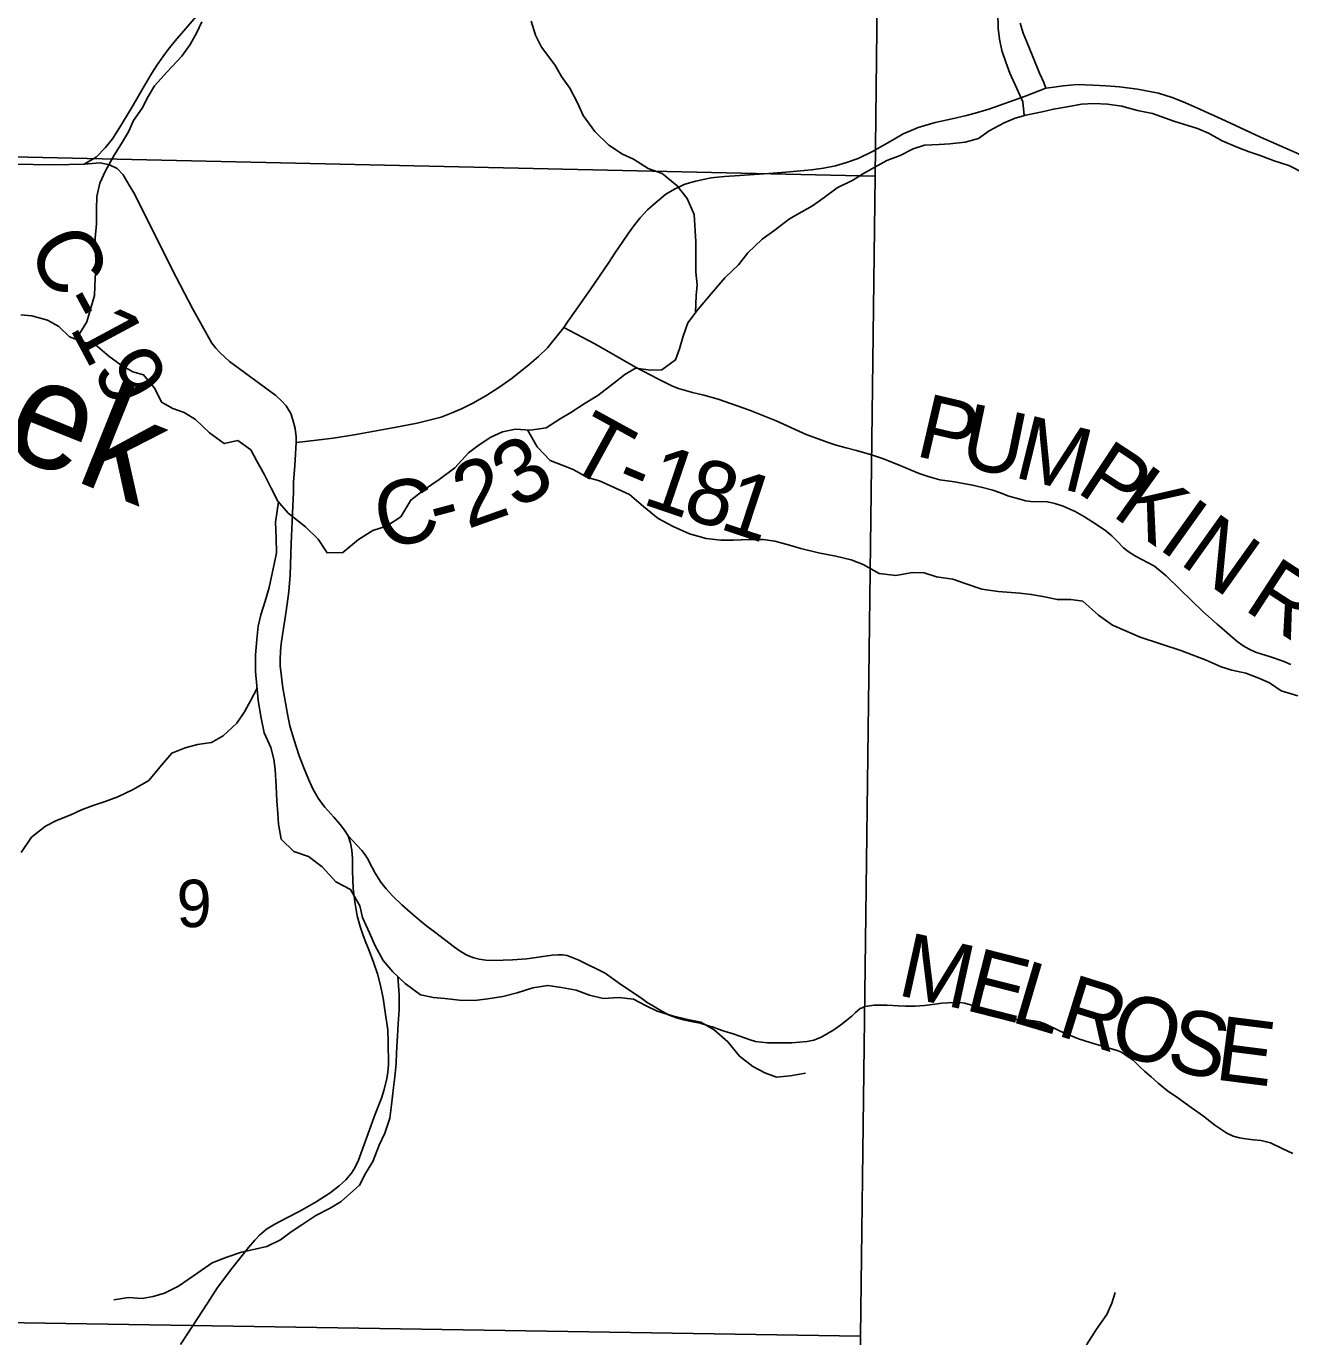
# Model space of a CAD drawing. Extents: x 0 to 191, y 0 to 55.
# Drawn here: x 188.627 to 189.747, y 50.382 to 51.542 of the extents above; entities that cross this region are included whole.
import ezdxf

# ---------------------------------------------------------------- set-up
doc = ezdxf.new("R2010")
doc.units = 0
for name, color, linetype in [('GM_X_Corporation', 7, 'Continuous'), ('GM_X_County_Road', 7, 'Continuous'), ('GM_X_County_Road_Text', 7, 'Continuous'), ('GM_X_Minor_River', 7, 'Continuous'), ('GM_X_Minor_River_Text', 7, 'Continuous'), ('GM_X_Section_Text', 7, 'Continuous'), ('GM_X_State_Route', 7, 'Continuous'), ('GM_X_Township_Road', 7, 'Continuous'), ('GM_X_Township_Road_Text', 7, 'Continuous')]:
    doc.layers.add(name, color=color, linetype=linetype)

msp = doc.modelspace()

# ---------------------------------------------------------------- linework, layer by layer
at = {"layer": 'GM_X_Corporation'}
for points in [[(188.3785, 52.4395), (189.3902, 52.4217), (189.3789, 51.4094), (188.3652, 51.4321)], [(189.3789, 51.4094), (189.3658, 50.3822), (188.3474, 50.3984), (188.3652, 51.4321)], [(188.3474, 50.3984), (189.3658, 50.3822), (189.3602, 49.3699), (188.3312, 49.3807)]]:
    msp.add_lwpolyline(points, close=True, dxfattribs=at)
at = {"layer": 'GM_X_County_Road'}
for points in [[(188.8662, 51.1734), (188.8768, 51.1748), (188.8989, 51.1775), (188.9177, 51.1804), (188.9534, 51.1868), (188.9732, 51.1906), (188.9947, 51.196), (189.0035, 51.1994), (189.0127, 51.2033), (189.0226, 51.2083), (189.0341, 51.2148), (189.0457, 51.2221), (189.0574, 51.2306), (189.0725, 51.2427), (189.0807, 51.2497), (189.0886, 51.2574), (189.1031, 51.2752), (189.1068, 51.2806), (189.127, 51.3095), (189.143, 51.3328), (189.1484, 51.3411), (189.1554, 51.3515), (189.1603, 51.359), (189.1659, 51.3666), (189.1707, 51.3725), (189.1773, 51.3796), (189.1862, 51.3873), (189.1936, 51.3933), (189.201, 51.3979), (189.2096, 51.4019), (189.2144, 51.4034), (189.22, 51.405), (189.2266, 51.4065), (189.2337, 51.4079), (189.2454, 51.4091), (189.259, 51.41), (189.2846, 51.4118), (189.2996, 51.413), (189.3223, 51.415), (189.333, 51.4164), (189.3436, 51.4186), (189.3535, 51.4215), (189.3637, 51.4251), (189.3765, 51.4311), (189.394, 51.4412), (189.4037, 51.4467), (189.4105, 51.4497), (189.4168, 51.4524), (189.4318, 51.4568), (189.4468, 51.46), (189.4595, 51.463), (189.4693, 51.4657), (189.4793, 51.4688), (189.5111, 51.48), (189.53, 51.4871), (189.5368, 51.4882), (189.5451, 51.4894), (189.5576, 51.4905), (189.5715, 51.49), (189.5834, 51.4894), (189.5952, 51.4885), (189.611, 51.4863), (189.6296, 51.4828), (189.6418, 51.479), (189.6515, 51.475), (189.6634, 51.4698), (189.689, 51.4583), (189.7198, 51.444), (189.7462, 51.4323), (189.7621, 51.4253)], [(188.6786, 51.4199), (188.6926, 51.4212), (188.7011, 51.4195), (188.7077, 51.4162), (188.7132, 51.4105), (188.7185, 51.4014), (188.7233, 51.3931), (188.7564, 51.3268), (188.7744, 51.2922), (188.7916, 51.2615), (188.795, 51.257), (188.7989, 51.2528), (188.8072, 51.2452), (188.8482, 51.2152), (188.8532, 51.2105), (188.8574, 51.206), (188.8614, 51.1993), (188.8634, 51.1935), (188.8653, 51.186), (188.8661, 51.1785), (188.8662, 51.1734), (188.8649, 51.1531), (188.864, 51.1384), (188.8638, 51.1296), (188.8632, 51.1175), (188.8626, 51.1036), (188.8617, 51.084), (188.8608, 51.056), (188.8596, 51.0416), (188.8575, 51.0241), (188.8541, 51.0031), (188.8529, 50.9953), (188.8523, 50.9888), (188.852, 50.9815), (188.8522, 50.9757), (188.8545, 50.9564), (188.8574, 50.9398), (188.8588, 50.9314), (188.8607, 50.9228), (188.8642, 50.9109), (188.869, 50.8961), (188.8731, 50.8854), (188.8772, 50.8755), (188.8811, 50.8668), (188.8856, 50.8586), (188.8887, 50.8545), (188.8916, 50.8508), (188.8997, 50.8419), (188.9051, 50.8354), (188.9091, 50.8304), (188.9122, 50.8254), (188.9144, 50.8188), (188.9154, 50.8127), (188.916, 50.8051), (188.9162, 50.7943), (188.9168, 50.7787), (188.9181, 50.7669), (188.9202, 50.7545), (188.923, 50.7449), (188.9256, 50.7369), (188.9279, 50.7309), (188.9304, 50.7253), (188.9351, 50.7126), (188.9381, 50.7031), (188.941, 50.6927), (188.9432, 50.6816), (188.9454, 50.667), (188.9473, 50.6536), (188.9478, 50.6431), (188.9479, 50.6225), (188.9474, 50.6159), (188.9465, 50.6105), (188.9442, 50.6007), (188.9417, 50.5929), (188.9363, 50.5788), (188.9214, 50.5381), (188.9183, 50.5314), (188.9153, 50.5267), (188.9101, 50.5208), (188.9043, 50.5155), (188.8964, 50.5093), (188.8839, 50.5012), (188.8696, 50.493), (188.8581, 50.4872), (188.8474, 50.4815), (188.8399, 50.4771), (188.8337, 50.4717), (188.8296, 50.4674), (188.8239, 50.4608), (188.8093, 50.4422), (188.7966, 50.4254), (188.7877, 50.4114), (188.77, 50.3844), (188.7638, 50.3749)]]:
    msp.add_lwpolyline(points, dxfattribs=at)
at = {"layer": 'GM_X_Minor_River'}
for points in [[(188.6716, 51.2649), (188.6809, 51.2804), (188.6846, 51.2937), (188.6877, 51.3036), (188.6884, 51.3191), (188.6891, 51.3301), (188.6887, 51.3404), (188.6883, 51.3544), (188.6894, 51.367), (188.6894, 51.3803), (188.6897, 51.3913), (188.6924, 51.403), (188.6973, 51.4141), (188.7052, 51.4278), (188.7116, 51.4384), (188.7177, 51.4487), (188.7222, 51.4586), (188.7298, 51.4696), (188.7351, 51.4799), (188.7407, 51.4894), (188.7521, 51.5016), (188.765, 51.5156), (188.7725, 51.5259), (188.7782, 51.5366), (188.7827, 51.5461)], [(189.2198, 51.2887), (189.2204, 51.3037), (189.2212, 51.3132), (189.22, 51.3242), (189.2199, 51.3512), (189.2184, 51.3755), (189.2123, 51.3895), (189.2035, 51.4009), (189.1902, 51.4118), (189.1777, 51.416), (189.1647, 51.4243), (189.1552, 51.4288), (189.1431, 51.4367), (189.1305, 51.4489), (189.1203, 51.4629), (189.1153, 51.4742), (189.1084, 51.4871), (189.1012, 51.4977), (189.0951, 51.508), (189.0833, 51.5235), (189.078, 51.5341), (189.0742, 51.5466)], [(189.5106, 51.4629), (189.5096, 51.4751), (189.5042, 51.4869), (189.4981, 51.5005), (189.4943, 51.5104), (189.4909, 51.5206), (189.4889, 51.5305), (189.4878, 51.5403), (189.4874, 51.5536)], [(189.2662, 51.3415), (189.2787, 51.3537), (189.289, 51.3609), (189.303, 51.3716), (189.314, 51.3777), (189.3234, 51.383), (189.3337, 51.3903), (189.345, 51.399), (189.3591, 51.4059), (189.3685, 51.4116), (189.3784, 51.4174), (189.389, 51.4231), (189.4008, 51.4277), (189.4125, 51.4334), (189.4224, 51.4369), (189.4353, 51.4373), (189.4448, 51.4381), (189.4584, 51.4393), (189.4702, 51.4427), (189.4796, 51.4496), (189.4929, 51.4565), (189.5028, 51.4607), (189.5122, 51.4633), (189.5266, 51.4664), (189.5365, 51.4687), (189.5486, 51.4707), (189.5615, 51.473), (189.5722, 51.4738), (189.5843, 51.4731), (189.5972, 51.4712), (189.6109, 51.4675), (189.6242, 51.4648), (189.6431, 51.4581)], [(189.6431, 51.4581), (189.664, 51.4516), (189.6739, 51.4475), (189.6861, 51.4405), (189.6998, 51.4346), (189.71, 51.4309), (189.7195, 51.4276), (189.7321, 51.4229), (189.745, 51.4189), (189.7594, 51.4115)], [(188.6224, 51.2867), (188.6323, 51.2856), (188.646, 51.2818), (188.6562, 51.2761), (188.6657, 51.2671), (188.6783, 51.2625), (188.69, 51.2588), (188.7003, 51.2501), (188.7113, 51.2421), (188.7216, 51.2361), (188.7311, 51.2335), (188.741, 51.2214), (188.7471, 51.2092), (188.7569, 51.2036), (188.7672, 51.2002), (188.7771, 51.1938), (188.7896, 51.182), (188.8025, 51.1726), (188.8147, 51.1753), (188.8261, 51.167), (188.831, 51.1575), (188.8383, 51.145), (188.844, 51.1332), (188.8501, 51.1215), (188.8592, 51.1109), (188.8744, 51.0988), (188.8858, 51.0878), (188.8938, 51.0757), (188.9075, 51.0761), (188.9215, 51.0876), (188.934, 51.0956), (188.9461, 51.0994), (188.959, 51.1078), (188.9677, 51.1226), (188.9798, 51.1318), (188.9927, 51.1409), (189.0067, 51.1512), (189.0189, 51.1645), (189.0283, 51.1714), (189.0386, 51.1783), (189.0488, 51.1829), (189.0605, 51.1852), (189.0738, 51.1845), (189.0875, 51.1864), (189.1, 51.1944), (189.1095, 51.2001), (189.122, 51.2085), (189.1333, 51.215), (189.1474, 51.2261), (189.1572, 51.2337), (189.1667, 51.2394), (189.1803, 51.2376), (189.1898, 51.238), (189.2019, 51.2467), (189.2057, 51.2566), (189.2087, 51.2676), (189.2129, 51.2794), (189.222, 51.2916), (189.2337, 51.3053), (189.2458, 51.3194), (189.2579, 51.3308), (189.2662, 51.3415)], [(189.0709, 51.1846), (189.0796, 51.1697), (189.091, 51.1576), (189.1016, 51.1534), (189.1115, 51.1497), (189.124, 51.1425), (189.1346, 51.1395), (189.1476, 51.1338), (189.1612, 51.1274), (189.1738, 51.1168), (189.1867, 51.1062), (189.2, 51.0991), (189.2144, 51.0927), (189.2292, 51.0885), (189.2421, 51.0871), (189.2535, 51.0871), (189.2668, 51.0875), (189.2797, 51.0876), (189.29, 51.0861), (189.3029, 51.0827), (189.3131, 51.0797), (189.3287, 51.0759), (189.3439, 51.073), (189.3575, 51.0696), (189.3682, 51.0654), (189.3822, 51.0575), (189.397, 51.0557), (189.4118, 51.0584), (189.4221, 51.058), (189.4331, 51.0546), (189.4475, 51.0524), (189.4585, 51.0486), (189.4733, 51.0438), (189.4878, 51.0415), (189.5067, 51.0401), (189.517, 51.039), (189.5272, 51.0371), (189.5401, 51.0345), (189.5519, 51.0345), (189.5625, 51.033), (189.5766, 51.0206), (189.5888, 51.0119), (189.5998, 51.007), (189.6134, 51.0013), (189.6495, 50.9893)], [(188.8506, 51.1209), (188.8479, 51.1029), (188.8486, 51.0892), (188.8487, 51.0759), (188.8468, 51.0657), (188.8445, 51.055), (188.8423, 51.0452), (188.8389, 51.033), (188.8348, 51.0209), (188.8325, 51.011), (188.8314, 50.9992), (188.8303, 50.9855), (188.8303, 50.9707), (188.8315, 50.9582), (188.8326, 50.9453), (188.835, 50.9309), (188.838, 50.9165), (188.8437, 50.9036), (188.8464, 50.8933), (188.8476, 50.8839), (188.8484, 50.8694), (188.8492, 50.8562), (188.8499, 50.8451), (188.8507, 50.8357), (188.853, 50.8224), (188.8641, 50.8114), (188.877, 50.8069), (188.8891, 50.7978), (188.9013, 50.7846), (188.9142, 50.7778), (188.9226, 50.7634), (188.9249, 50.7531), (188.931, 50.7395), (188.9363, 50.7278), (188.9432, 50.7149), (188.9519, 50.705), (188.9626, 50.6944), (188.9763, 50.6846), (188.9877, 50.682), (188.9979, 50.6813), (189.0108, 50.6798), (189.0241, 50.6794), (189.0359, 50.681), (189.0491, 50.6829), (189.062, 50.6864), (189.0757, 50.6906), (189.089, 50.6929), (189.1011, 50.6911), (189.114, 50.6885), (189.1258, 50.6843), (189.1379, 50.6813), (189.152, 50.6821), (189.1649, 50.6807), (189.1755, 50.675), (189.1858, 50.6701), (189.1994, 50.666), (189.2127, 50.6626), (189.2245, 50.6603), (189.2363, 50.6535), (189.2484, 50.643), (189.2587, 50.6301), (189.2705, 50.621), (189.2811, 50.6154), (189.2914, 50.6116), (189.3035, 50.6128), (189.3172, 50.6151)], [(189.6495, 50.9893), (189.6717, 50.9809), (189.685, 50.975), (189.6945, 50.972), (189.707, 50.9692), (189.7184, 50.9648), (189.7279, 50.9607), (189.7382, 50.9536), (189.753, 50.9493)], [(188.8317, 50.956), (188.8258, 50.9449), (188.8205, 50.935), (188.8137, 50.9251), (188.8016, 50.9137), (188.7914, 50.908), (188.7788, 50.906), (188.7679, 50.9033), (188.7561, 50.8984), (188.7455, 50.8862), (188.7357, 50.8744), (188.722, 50.8664), (188.7084, 50.8599), (188.697, 50.8557), (188.6856, 50.8518), (188.6761, 50.8484), (188.6667, 50.8438), (188.6542, 50.8388), (188.6443, 50.8339), (188.6318, 50.824), (188.6227, 50.8106)], [(188.9563, 50.7007), (188.9573, 50.6845), (188.9573, 50.6713), (188.9566, 50.6587), (188.9559, 50.6481), (188.9551, 50.6333), (188.9548, 50.6238), (188.9537, 50.612), (188.9525, 50.6025), (188.9507, 50.587), (188.9492, 50.5752), (188.9447, 50.5619), (188.9398, 50.5513), (188.9341, 50.5368), (188.9277, 50.5262), (188.9224, 50.5159), (188.9061, 50.5014), (188.8962, 50.4957), (188.8837, 50.4892), (188.8712, 50.4808), (188.8618, 50.4747), (188.8523, 50.4675), (188.8402, 50.4617), (188.8299, 50.4594), (188.8178, 50.4567), (188.8049, 50.4521), (188.792, 50.4472), (188.7791, 50.4384), (188.7621, 50.4266), (188.7496, 50.4205), (188.7397, 50.4174), (188.7298, 50.4155), (188.7177, 50.4166), (188.7048, 50.4146)], [(189.5659, 50.3745), (189.5746, 50.3885), (189.584, 50.4015), (189.5882, 50.4114), (189.5912, 50.4209)]]:
    msp.add_lwpolyline(points, dxfattribs=at)
at = {"layer": 'GM_X_State_Route'}
msp.add_lwpolyline([(188.6147, 51.4201), (188.6519, 51.4193), (188.6786, 51.4199), (188.6893, 51.4263), (188.6975, 51.4347), (188.7035, 51.4425), (188.7091, 51.4511), (188.7207, 51.47), (188.7309, 51.4876), (188.7385, 51.5004), (188.7431, 51.5079), (188.7482, 51.5151), (188.753, 51.5215), (188.7591, 51.5291), (188.7776, 51.5507)], dxfattribs=at)
at = {"layer": 'GM_X_Township_Road'}
for points in [[(189.53, 51.4871), (189.5282, 51.4922), (189.5242, 51.5005), (189.5187, 51.5144), (189.5128, 51.5288), (189.5098, 51.536), (189.507, 51.5448)], [(189.1031, 51.2752), (189.1306, 51.261), (189.1667, 51.2402), (189.1863, 51.2299), (189.1945, 51.2257), (189.1994, 51.2235), (189.2047, 51.2214), (189.2172, 51.2177), (189.227, 51.2153), (189.2398, 51.212), (189.2676, 51.2022), (189.2911, 51.1927), (189.3178, 51.1807), (189.338, 51.1732), (189.3443, 51.1711), (189.3531, 51.1687), (189.3622, 51.1664), (189.3754, 51.1627), (189.3852, 51.1593), (189.398, 51.1543), (189.4177, 51.146), (189.4256, 51.1433), (189.4361, 51.1405), (189.4489, 51.1387), (189.465, 51.1358), (189.4738, 51.1337), (189.4828, 51.1313), (189.4889, 51.1292), (189.4971, 51.1261), (189.5079, 51.123), (189.5119, 51.1219), (189.5166, 51.1214), (189.5313, 51.1211), (189.5377, 51.1196), (189.5452, 51.1172), (189.5559, 51.1123), (189.5641, 51.1077), (189.5707, 51.1036), (189.5765, 51.0997), (189.5829, 51.0952), (189.5883, 51.0909), (189.5927, 51.0864), (189.5986, 51.0803), (189.6028, 51.077), (189.6091, 51.073), (189.626, 51.0639), (189.6364, 51.0554), (189.6489, 51.0435), (189.6688, 51.0239), (189.6815, 51.0128), (189.6989, 50.9976), (189.7046, 50.9936), (189.71, 50.9905), (189.7155, 50.9879), (189.7211, 50.986), (189.7279, 50.984), (189.7399, 50.9798), (189.7468, 50.977)], [(189.3672, 50.6731), (189.3656, 50.6725), (189.3614, 50.669), (189.358, 50.6657), (189.3526, 50.6611), (189.3483, 50.658), (189.3421, 50.6536), (189.3358, 50.6497), (189.3311, 50.6471), (189.3275, 50.6456), (189.3244, 50.6445), (189.3185, 50.6432), (189.3117, 50.6426), (189.3049, 50.6421), (189.2932, 50.6419), (189.2834, 50.642), (189.2779, 50.6425), (189.2729, 50.6432), (189.2682, 50.6448), (189.253, 50.65), (189.2452, 50.6524), (189.2391, 50.6544), (189.2347, 50.6561), (189.2312, 50.6572), (189.2238, 50.6595), (189.2159, 50.6609), (189.2091, 50.6625), (189.2028, 50.6642), (189.1965, 50.6666), (189.188, 50.6711), (189.1824, 50.6745), (189.177, 50.6778), (189.1709, 50.682), (189.1544, 50.6932), (189.1399, 50.7038), (189.1164, 50.7152), (189.1106, 50.7177), (189.1062, 50.7192), (189.102, 50.7198), (189.0982, 50.7199), (189.0928, 50.7195), (189.0704, 50.7163), (189.0577, 50.7155), (189.0494, 50.7152), (189.0406, 50.715), (189.034, 50.7153), (189.0283, 50.716), (189.0234, 50.7172), (189.0173, 50.7197), (189.0115, 50.7233), (189.0063, 50.7266), (188.9887, 50.7402), (188.9819, 50.7453), (188.9753, 50.7505), (188.967, 50.7577), (188.9599, 50.7642), (188.9516, 50.7722), (188.9459, 50.7783), (188.9413, 50.7843), (188.9363, 50.7921), (188.9335, 50.7971), (188.9293, 50.8051), (188.9274, 50.8085), (188.9243, 50.8122), (188.9122, 50.8254)], [(189.7484, 50.5439), (189.7396, 50.5481), (189.7288, 50.5535), (189.7206, 50.5555), (189.7138, 50.5561), (189.7065, 50.557), (189.7014, 50.5578), (189.6957, 50.5593), (189.69, 50.5619), (189.6795, 50.569), (189.6695, 50.5772), (189.6586, 50.5847), (189.6467, 50.5933), (189.6376, 50.5994), (189.6293, 50.6063), (189.6231, 50.6118), (189.6173, 50.6168), (189.6135, 50.6205), (189.6071, 50.6266), (189.5997, 50.6318), (189.5962, 50.6339), (189.593, 50.6353), (189.58, 50.6392), (189.5692, 50.6422), (189.5588, 50.6456), (189.5425, 50.6524), (189.53, 50.6586), (189.5242, 50.6605), (189.5191, 50.6616), (189.5104, 50.6626), (189.5009, 50.6628), (189.4968, 50.663), (189.4926, 50.6637), (189.4889, 50.6648), (189.4837, 50.6667), (189.4701, 50.6729), (189.4631, 50.6757), (189.4582, 50.677), (189.4538, 50.6777), (189.4479, 50.6778), (189.443, 50.6775), (189.4379, 50.677), (189.4295, 50.6759), (189.4225, 50.675), (189.4141, 50.6746), (189.4057, 50.6746), (189.3991, 50.6747), (189.3893, 50.6753), (189.378, 50.6754), (189.3697, 50.6741), (189.3672, 50.6731)]]:
    msp.add_lwpolyline(points, dxfattribs=at)

# ---------------------------------------------------------------- texts
at = {"layer": 'GM_X_County_Road_Text'}
for s, height, rotation, p in [('C-19', 0.05682, 298.2545, (188.6271, 51.346)), ('3', 0.0568, 30.5897, (189.0617, 51.1135)), ('2', 0.0568, 19.5484, (189.0179, 51.0967)), ('C', 0.0568, 12.4183, (188.9424, 51.0786)), ('-', 0.0568, 14.9304, (188.9906, 51.0892))]:
    msp.add_text(s, height=height, rotation=rotation, dxfattribs=at).set_placement(p)
at = {"layer": 'GM_X_Minor_River_Text'}
msp.add_text('Creek', height=0.0947, rotation=338.1293, dxfattribs=at).set_placement((188.4138, 51.2425))
at = {"layer": 'GM_X_Section_Text'}
msp.add_text('9', height=0.0419, rotation=0, dxfattribs=at).set_placement((188.7603, 50.7445))
at = {"layer": 'GM_X_Township_Road_Text'}
for s, rotation, p in [('P', 346.8903, (189.4129, 51.162)), ('U', 348.4336, (189.4519, 51.153)), ('T', 331.2438, (189.1025, 51.1535)), ('M', 346.2188, (189.5003, 51.1431)), ('P', 326.4694, (189.5555, 51.1305)), ('1', 341.1997, (189.1711, 51.1196)), ('-', 337.1172, (189.1455, 51.1303)), ('8', 343.199, (189.2063, 51.1077)), ('K', 324.5284, (189.587, 51.1096)), ('1', 341.7329, (189.2394, 51.0977)), ('I', 324.4714, (189.6277, 51.0806)), ('N', 324.4739, (189.6467, 51.067)), ('R', 326.8846, (189.7038, 51.0263)), ('M', 347.6016, (189.3971, 50.6846)), ('E', 345.7361, (189.4568, 50.6715)), ('L', 343.4695, (189.4974, 50.6611)), ('R', 342.6944, (189.538, 50.6491)), ('O', 343.2581, (189.5831, 50.6351)), ('S', 346.7114, (189.6346, 50.6197)), ('E', 352.8017, (189.6784, 50.6097))]:
    msp.add_text(s, height=0.0568, rotation=rotation, dxfattribs=at).set_placement(p)

doc.saveas('drawing.dxf')
